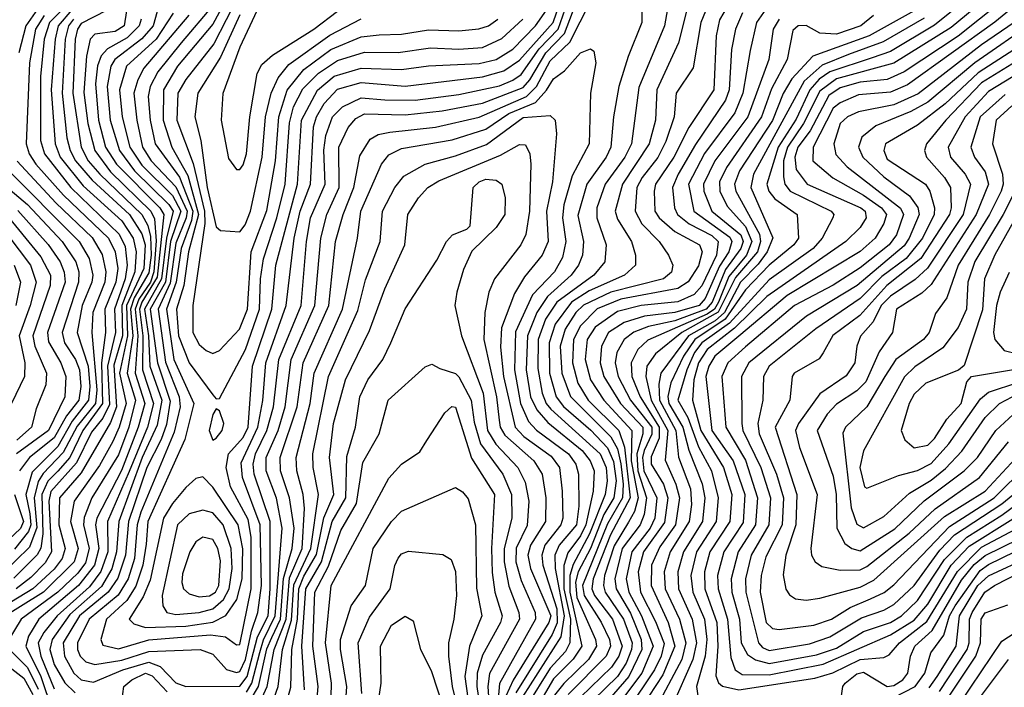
# Model space of a CAD drawing. Extents: x 501367 to 657802, y 482273 to 547541.
# Tile 529 of 656: x 578002 to 580922, y 542453 to 544433. Entities that reach past the tile are written whole.
import ezdxf

# ---------------------------------------------------------------- set-up
doc = ezdxf.new("R2010")
doc.units = 0

msp = doc.modelspace()

# ---------------------------------------------------------------- linework, layer by layer
at = {"layer": '0CON20XD'}
for points in [[(577943.8, 545135), (578022.8, 545162.8), (578084.3, 545154.3), (578105, 545143.3), (578108, 545135), (578088.1, 545081.9), (578071.5, 544985), (578075.8, 544935), (578128.9, 544838.9), (578211.7, 544761.7), (578236.2, 544705), (578220.4, 544655), (578176.1, 544585), (578055.3, 544464.7), (578020.4, 544415), (577999.8, 544335)], [(578250.5, 544585), (578091.1, 544425), (578074.9, 544375.1), (578064.2, 544265), (578064.5, 544075), (578075.6, 544035), (578153.6, 543935), (578297.3, 543797.3), (578315, 543760.6), (578321.3, 543705), (578315.3, 543665), (578283.1, 543575), (578286.7, 543505), (578263.2, 543405), (578268.2, 543291.8), (578248.4, 543251.6), (578215, 543209.3), (578171, 543119), (578095, 543033.4), (578089, 543005), (578096.8, 542855), (578078.1, 542821.9), (578035, 542779.1), (577992, 542745)], [(578749.8, 544555), (578655, 544351.3), (578604.7, 544214.7), (578599.4, 544135), (578621.6, 544021.6), (578645, 543988.5), (578655, 543989.1), (578665, 544002.9), (578674.8, 544035), (578684.5, 544145.5), (578706.8, 544273.2), (578720.1, 544299.9), (578752, 544328), (578874.4, 544405), (578945, 544458.8)], [(578325.7, 544505), (578312.1, 544415), (578285, 544398.5), (578225, 544389.8), (578211.4, 544375), (578200.2, 544325), (578192.5, 544217.5), (578204.6, 544125), (578224.7, 544045), (578272, 543982), (578391.4, 543865), (578402.1, 543842.1), (578407.1, 543777.1), (578400.1, 543685), (578390.2, 543655), (578355.3, 543604.7), (578344.8, 543575), (578352.4, 543495), (578344.3, 543385), (578373.3, 543295), (578353.7, 543225), (578303.8, 543096.2), (578231, 542955), (578227.3, 542935), (578237.5, 542865), (578224.5, 542815), (578176.6, 542755), (578059.5, 542655), (578028.5, 542605), (578020.8, 542575), (578065.2, 542485), (578098.9, 542385)], [(578457.4, 544452.6), (578406.9, 544375), (578319.3, 544295), (578298.4, 544225), (578306.1, 544145), (578329.2, 544055), (578365, 544001.7), (578455, 543911.3), (578479.8, 543865), (578450, 543775), (578434.4, 543655), (578389.5, 543575), (578410.8, 543415), (578448.4, 543301.6), (578437.8, 543232.2), (578422, 543188), (578379.8, 543105), (578324.7, 542945), (578315.7, 542845), (578293.4, 542776.6), (578265.1, 542735), (578179.4, 542665), (578131.3, 542585), (578135.1, 542545), (578163, 542495), (578185, 542474.9), (578221.4, 542468.6), (578308.4, 542505), (578385, 542527.7), (578418.8, 542515), (578465, 542466.6), (578494.6, 542455), (578655, 542456), (578677, 542485), (578707.6, 542602.4), (578739.1, 542665), (578745.3, 542745), (578745.1, 542945), (578698.1, 543085), (578694.7, 543115), (578702, 543145), (578735.1, 543215.1), (578754.9, 543285.1), (578771.3, 543425), (578836.6, 543585), (578852.4, 543775), (578864.7, 543845), (578907.8, 543945), (578904.2, 544045.8), (578910.3, 544089.7), (578929.7, 544145), (578959.5, 544175), (579015, 544201), (579085.3, 544195.3), (579175, 544194.5), (579305, 544211.3), (579425, 544237.2), (579465, 544253.7), (579489.1, 544270.9), (579542.9, 544347.1), (579599.3, 544405), (579634.1, 544505)], [(578503.6, 544446.4), (578370.5, 544289.5), (578352.3, 544255), (578341.2, 544215), (578349.3, 544135), (578366.6, 544055), (578392.6, 544015), (578465, 543937.4), (578498.8, 543865), (578496.3, 543845), (578465, 543770.5), (578448.1, 543651.9), (578413, 543575), (578435, 543417.5), (578474.8, 543315), (578477.9, 543285), (578460.4, 543209.6), (578362, 542972), (578350.5, 542935), (578342.6, 542835), (578324, 542775), (578294.2, 542725.8), (578208.6, 542655), (578174, 542585), (578173.7, 542565), (578182.1, 542545), (578198.8, 542528.8), (578225, 542520.9), (578305, 542533.7), (578385, 542559.5), (578537.5, 542565), (578575, 542551.3), (578615.5, 542505.5), (578645, 542496.9), (578655, 542499.9), (578672, 542535), (578690.1, 542619.9), (578708.9, 542675), (578719.9, 542755), (578715.1, 542935), (578662.8, 543075), (578658.7, 543118.7), (578708.8, 543225), (578723.2, 543303.2), (578732, 543415), (578792.9, 543585), (578816.2, 543785), (578833.8, 543865), (578864.5, 543945), (578873.4, 544115), (578882.4, 544145), (578905.7, 544184.3), (578945, 544226.8), (579015, 544246.9), (579145, 544235.9), (579375, 544263.9), (579438.2, 544281.8), (579485, 544313.6), (579584.4, 544425), (579614.7, 544515.3)], [(578632.8, 544527.2), (578575, 544419.6), (578470.3, 544295), (578428.4, 544225), (578427.4, 544135), (578453.1, 544055), (578501.3, 543971.3), (578532.2, 543855), (578502.9, 543745), (578488.6, 543645), (578467, 543575), (578472.9, 543495), (578505, 543415.7), (578575, 543320), (578585, 543308.6), (578595, 543310), (578672.2, 543455), (578713.3, 543575), (578716.3, 543665), (578725.8, 543724.2), (578765.2, 543845), (578789.3, 543945), (578802.4, 544127.6), (578814.8, 544175.2), (578842, 544228), (578888.2, 544275), (578945, 544311.8), (579025, 544337.2), (579125, 544336.4), (579220.1, 544349.9), (579305, 544346.2), (579375, 544351.2), (579432.3, 544377.7), (579494.2, 544435)], [(578651, 544505), (578578.2, 544361.8), (578494.6, 544255.4), (578471.5, 544215), (578468, 544135), (578517, 544007), (578536.7, 543923.3), (578550.6, 543865), (578550.9, 543829.1), (578516.2, 543585), (578515.9, 543505), (578535, 543469.7), (578555, 543452), (578575, 543443), (578595, 543451.7), (578654, 543515), (578677.8, 543575), (578688.5, 543745), (578735, 543867.5), (578761, 544015), (578770.4, 544145), (578795.5, 544224.5), (578844.8, 544285.2), (578925, 544344.4), (579015, 544382.7), (579068.1, 544388.1), (579135, 544390.7), (579215, 544403), (579305, 544400.6), (579364, 544406), (579392.2, 544415), (579420.2, 544435)], [(578675, 542438.9), (578690.8, 542465), (578714.1, 542555.9), (578725, 542594.2), (578760, 542665), (578780.7, 542925), (578763.5, 543013.5), (578733.2, 543095), (578733.6, 543135), (578768.9, 543215), (578789.5, 543285), (578807.7, 543425), (578878, 543585), (578894.9, 543785), (578913, 543855), (578949.5, 543935), (578948.6, 544055), (578976.8, 544113.2), (578999.5, 544140.5), (579025, 544154.3), (579145, 544150.9), (579255, 544162.4), (579375, 544185.5), (579495, 544231.7), (579515.1, 544254.9), (579562.5, 544335), (579618.1, 544391.9), (579660.9, 544505)], [(579846.2, 544505), (579847.3, 544425), (579806.4, 544323.6), (579779.5, 544235), (579763, 544145), (579755.5, 544055), (579741.1, 544025), (579684.6, 543945), (579657.9, 543852.1), (579674.6, 543775), (579671.3, 543735), (579659.2, 543705), (579637.7, 543675), (579567.5, 543612.5), (579535.8, 543564.2), (579508.3, 543495), (579504.6, 543395), (579517.5, 543315), (579535.7, 543275.7), (579568.7, 543238.7), (579670.8, 543155), (579694, 543125), (579705.5, 543095), (579703.4, 543035), (579681.1, 542935), (579665, 542902), (579628.3, 542851.7), (579615.5, 542814.5), (579616, 542745), (579635.6, 542655), (579633.9, 542585), (579620.5, 542559.5), (579575, 542509.9), (579505, 542396.9)], [(579932.7, 544517.3), (579914.2, 544415), (579838.3, 544231.7), (579817.1, 544065), (579796.9, 544025), (579738.6, 543945), (579713.8, 543875), (579713.4, 543845), (579742, 543765), (579737.2, 543715), (579704.8, 543675), (579595, 543595.1), (579561.8, 543545), (579539.9, 543485), (579538.4, 543398.4), (579551.6, 543325), (579563.7, 543295), (579577.9, 543277.9), (579723.6, 543145), (579741.7, 543105), (579744.4, 543065.6), (579738.7, 543025), (579691.9, 542908.1), (579643.2, 542816.8), (579634.1, 542785), (579634, 542735), (579669, 542575), (579644.1, 542535.9), (579585, 542477.9), (579530.6, 542385)], [(580058.7, 544515), (580022.1, 544425), (579999.2, 544290.8), (579949, 544215), (579943.1, 544145), (579918.3, 544071.7), (579895.2, 544024.8), (579848, 543965), (579832.5, 543935), (579827.1, 543865), (579847.6, 543827.6), (579898.3, 543775), (579926.8, 543735), (579939.3, 543705), (579935, 543684.6), (579911.2, 543665), (579755.2, 543624.8), (579673.9, 543586.1), (579652, 543565), (579619.8, 543515), (579605.4, 543465), (579610, 543385), (579635.9, 543315.9), (579755.4, 543195.4), (579775, 543160.3), (579785.5, 543115.5), (579792.3, 543055), (579789.9, 543015), (579745, 542937.9), (579671.6, 542755), (579676.1, 542725), (579726.3, 542646.3), (579751.3, 542595), (579754.5, 542575), (579741.4, 542545), (579628.6, 542431.4)], [(580129.5, 544520.5), (580077.4, 544432.6), (580068.2, 544385), (580060.7, 544225), (579986.9, 544113.1), (579941.9, 544025), (579887.9, 543945), (579883.7, 543925), (579886.1, 543865), (579898.5, 543845), (579945.4, 543805.4), (580018.3, 543765), (580026.6, 543745), (580015, 543703.4), (579985, 543655.9), (579954.5, 543635.5), (579785, 543604.3), (579715, 543575.1), (579665, 543525.1), (579644.5, 543485), (579641.3, 543415), (579657.8, 543355), (579688.1, 543305), (579778.7, 543215), (579795.7, 543165), (579813.1, 543015), (579754.4, 542905), (579703.3, 542775), (579698.9, 542745), (579706.6, 542725), (579760.7, 542655), (579788.9, 542575), (579779, 542545), (579757.7, 542512.3), (579665, 542423.4)], [(578415.1, 544474.9), (578398.2, 544415), (578365, 544376.1), (578284.7, 544315), (578272.7, 544295), (578262.2, 544235), (578270.6, 544135), (578298, 544045), (578343.1, 543985), (578444.8, 543884.8), (578457.7, 543865), (578437.2, 543785), (578423.2, 543665), (578372, 543575), (578384, 543495), (578388.4, 543405), (578423.5, 543305), (578410.1, 543230.1), (578365.4, 543135), (578296.1, 542945), (578289.7, 542855), (578275.8, 542804.2), (578245, 542752.4), (578150.9, 542669.1), (578098.3, 542595), (578091.4, 542565), (578105, 542520.4), (578136.4, 542466.4), (578166.9, 542436.9)], [(578575, 544475.7), (578480.9, 544365), (578411.9, 544278.1), (578388.9, 544235), (578383.6, 544205), (578388.9, 544135), (578404, 544065), (578476.1, 543966.1), (578515.6, 543865), (578512.2, 543837.8), (578481.2, 543755), (578466.5, 543655), (578438.1, 543575), (578459.5, 543425), (578518.9, 543295), (578492, 543188), (578382.7, 542945), (578377.2, 542877.2), (578367.3, 542815), (578347.2, 542752.8), (578319.8, 542710.2), (578259.4, 542655), (578243.3, 542595), (578248.4, 542578.4), (578295, 542567.1), (578385, 542593.3), (578568.3, 542608.3), (578612.9, 542602.9), (578645, 542579.1), (578655, 542579.6), (578688.8, 542745), (578688.6, 542898.6), (578680.2, 542950.2), (578627.7, 543047.6), (578614.5, 543105), (578622, 543145), (578665, 543193.8), (578679.7, 543225), (578692.5, 543405), (578749.6, 543575), (578762.2, 543705), (578825.7, 543945), (578838.1, 544135), (578885.7, 544224.3), (578935, 544265.7), (579015, 544289.9), (579135, 544285.4), (579215, 544296.7), (579365, 544303.2), (579415, 544315.4), (579465, 544346.2), (579532.4, 544415), (579565, 544461.6)], [(578686, 542414), (578710.8, 542455), (578735, 542566.7), (578749.6, 542600.4), (578775.8, 542655), (578784.6, 542775.4), (578810.6, 542865), (578816.2, 542925), (578802.9, 543015), (578776, 543095), (578774.7, 543135), (578824.9, 543285), (578842.7, 543415), (578919.2, 543585), (578938.6, 543775), (578961.5, 543855), (578993.3, 543935), (579010.9, 544029.1), (579041.3, 544078.7), (579065, 544092.4), (579100.1, 544099.9), (579235, 544114.4), (579365, 544143.9), (579505.6, 544205), (579535.2, 544234.8), (579575, 544311.1), (579633.6, 544366.4), (579695, 544487)], [(579988.5, 544495), (579955.9, 544364.1), (579892, 544225), (579887.8, 544135), (579869.5, 544065), (579790, 543945), (579768.4, 543865), (579775, 543841.2), (579816.8, 543775), (579828.9, 543735), (579828.3, 543705), (579795.9, 543675), (579691.5, 543628.5), (579638.5, 543595), (579590.3, 543529.7), (579572, 543475), (579573.4, 543385), (579593.6, 543315), (579615.4, 543285.4), (579695.6, 543215.6), (579745, 543163.6), (579763.2, 543123.2), (579770.9, 543065), (579764.2, 543015), (579734.9, 542965.1), (579695, 542865.1), (579658.8, 542795), (579651, 542765), (579655, 542719.7), (579709.7, 542595), (579713.3, 542575), (579689.6, 542535), (579615.7, 542464.3), (579576, 542415)], [(580810.9, 544495), (580715, 544416.7), (580585, 544339.3), (580530.2, 544319.8), (580405, 544278.1), (580373.1, 544256.9), (580345.2, 544224.9), (580305, 544138.6), (580251.4, 544055), (580218.3, 543945), (580224, 543925), (580242, 543902), (580308.1, 543855), (580311.6, 543785), (580297.7, 543765), (580225, 543705.1), (580155, 543631.8), (580094.8, 543545.2), (580004.4, 543485), (579971.3, 543435), (579933.7, 543356.3), (579924.1, 543315.9), (579927, 543295), (579969.1, 543225), (579986.7, 543156.7), (580026.6, 543056.6), (580034.5, 543015), (580027.5, 542945), (579970.9, 542855), (579954.3, 542795), (579956.3, 542745), (579996.2, 542655), (580009.5, 542585), (579998.5, 542535), (579936, 542395)], [(580911.8, 544485), (580785.6, 544384.4), (580625, 544279), (580575, 544256.1), (580495, 544248), (580435, 544231), (580401.8, 544208.2), (580346, 544104), (580310.2, 544055), (580300.9, 544025), (580305, 543989.2), (580337.7, 543945), (580497.1, 543875), (580510, 543865), (580512.9, 543845), (580495, 543816.7), (580452, 543775), (580217.7, 543612.3), (580121.9, 543518.1), (580040.7, 543455), (580015.7, 543415), (580001.7, 543365), (579997.8, 543305), (580022.6, 543215), (580089, 543105), (580114.3, 543025), (580108, 542945), (580049.1, 542855), (580033.2, 542795), (580034.5, 542745), (580069.4, 542645), (580072.6, 542575), (580066.5, 542486.5), (580075, 542466), (580086.5, 542456.5), (580135, 542445.5), (580360.4, 542479.6), (580413.9, 542496.1), (580495, 542534.9), (580565, 542541.1), (580580.4, 542549.6), (580611.5, 542585), (580692.3, 542647.7), (580783.2, 542796.8), (580855, 542868.8), (580955, 542921.8)], [(580975, 544493.1), (580894.6, 544425.5), (580635, 544239.7), (580585, 544218.3), (580489.9, 544210.1), (580435, 544187), (580415, 544171.1), (580355.4, 544055), (580354.4, 544015), (580413.9, 543963.9), (580505, 543913.2), (580558.4, 543875), (580572.6, 543855), (580565, 543828.2), (580539.2, 543785), (580495, 543745.7), (580278, 543615), (580135, 543494.2), (580064, 543435), (580045.7, 543405), (580037.3, 543375), (580054.7, 543215), (580118, 543125), (580152.9, 543025), (580147.8, 542942.2), (580090.5, 542855), (580071.8, 542785), (580073.7, 542745), (580101.7, 542655), (580111.2, 542541.2), (580123.8, 542505), (580145, 542491), (580225, 542490), (580385, 542521.6), (580585, 542608.1), (580655, 542651.9), (580695, 542699.5), (580765, 542815), (580818.4, 542871.6), (580947.9, 542952.2)], [(578157.3, 544462.6), (578116.9, 544415), (578107.5, 544375), (578095.6, 544225), (578107.8, 544065), (578122.5, 544025), (578190.6, 543940.6), (578305, 543836.6), (578338.4, 543785), (578347.9, 543745), (578343.3, 543685), (578305, 543585), (578306.8, 543495), (578281.8, 543408.2), (578289.6, 543285), (578271.2, 543238.8), (578185, 543089.3), (578120.4, 543015), (578118.5, 542935), (578137.1, 542865), (578128.4, 542835), (578105, 542803.2), (578041, 542745), (577908.4, 542665)], [(578259.4, 544460.6), (578185, 544422), (578174.1, 544405), (578167.3, 544375), (578160.2, 544215), (578184.4, 544055), (578205.8, 544015), (578239.9, 543975), (578364.4, 543855), (578382.3, 543822.3), (578390.4, 543790.4), (578391.9, 543735), (578385, 543682), (578342, 543608), (578331.4, 543575), (578337.5, 543495), (578320.6, 543385), (578345.5, 543305), (578326, 543225), (578295, 543142.8), (578216, 543015), (578193.6, 542956.4), (578191.6, 542935), (578208.7, 542865), (578197.4, 542822.6), (578175, 542791.8), (578115.9, 542735), (578006.9, 542655), (577964.2, 542585)], [(578074.5, 544445.5), (578049.3, 544405), (578031.5, 544305), (578021.2, 544065), (578030.2, 544035), (578050, 544005), (578132.3, 543912.3), (578265.3, 543785), (578285.7, 543745), (578293.1, 543695), (578287, 543655), (578255.2, 543575), (578256.3, 543505), (578245.3, 543415), (578247.9, 543295), (578189.5, 543215), (578150.8, 543135), (578115.6, 543094.4), (578085.7, 543064.3), (578068.1, 543025), (578071.4, 542908.6), (578064.6, 542865.4), (578054.1, 542845.9), (577985, 542777.1)], [(578655, 544447.8), (578598.3, 544321.7), (578530.5, 544215), (578521.5, 544145), (578539.5, 544075), (578558.7, 543935), (578585, 543819.2), (578597.6, 543807.6), (578655, 543804.2), (578670.6, 543825), (578686.3, 543865), (578721.4, 544025), (578731.5, 544145), (578747.6, 544215), (578769.1, 544260.9), (578800.1, 544299.9), (578922.2, 544387.8), (579015, 544435.4)], [(580146.1, 544453.9), (580124.9, 544405), (580113.4, 544345), (580106.4, 544225), (580095, 544194.8), (580006.5, 544063.5), (579954.9, 543975), (579938.6, 543935), (579944.3, 543875), (579952.7, 543855), (579987.3, 543827.3), (580055, 543793), (580073.5, 543775), (580068.5, 543735), (580025, 543643.5), (580002, 543618), (579954, 543596), (579845, 543585.2), (579775, 543568), (579709.3, 543520.7), (579685.6, 543485), (579679.6, 543425), (579695.3, 543365), (579734.7, 543305), (579817.5, 543215), (579815.5, 543125), (579836.5, 543015), (579825.3, 542974.7), (579807.3, 542942.7), (579765, 542873), (579736.6, 542785), (579733.2, 542755), (579738.1, 542735), (579792.9, 542655), (579818.4, 542585), (579817, 542565), (579801, 542525), (579775, 542485.1), (579703.3, 542415)], [(580215, 544464.4), (580187.1, 544425), (580168.3, 544341.7), (580147.1, 544215), (580123.3, 544156.7), (580033.3, 544036.7), (579985.6, 543945), (580001.7, 543865), (580108.4, 543788.4), (580114.5, 543775), (580105.1, 543745), (580077.8, 543702.2), (580035, 543606.7), (580017.1, 543585), (579945, 543564.3), (579855, 543553.6), (579795, 543534.9), (579748.4, 543505), (579728, 543465), (579724, 543415), (579734.7, 543375), (579784.5, 543295), (579849.8, 543225), (579850.4, 543205), (579832.2, 543145), (579835.5, 543095), (579861.2, 543015), (579854.4, 542965.6), (579842.2, 542935), (579789.1, 542865), (579767.6, 542775), (579771.1, 542745), (579813.3, 542673.3), (579845.1, 542595), (579847.2, 542565), (579808.7, 542485), (579730.9, 542395)], [(580534.1, 544445.9), (580496.3, 544415), (580425, 544390.5), (580375, 544392.8), (580335, 544415.6), (580311.4, 544415), (580295, 544401.2), (580278.4, 544315), (580231.8, 544228.2), (580202.2, 544145), (580097.9, 543995), (580077.3, 543952.7), (580078.5, 543925), (580100.1, 543880.1), (580155, 543819.4), (580173.5, 543775), (580157.3, 543735), (580105, 543671.8), (580075.1, 543595.1), (580063.1, 543575), (580040.7, 543559.3), (579865, 543482.9), (579835.3, 543454.7), (579815.6, 543415), (579817.5, 543375), (579842.8, 543315), (579899, 543225), (579898.4, 543191.6), (579875, 543136.9), (579874.7, 543115), (579911.3, 543055), (579924.3, 543015), (579915, 542941.5), (579852.4, 542855), (579836.3, 542795), (579843.7, 542735), (579888.2, 542648.2), (579913.2, 542583.2), (579904.7, 542545.3), (579885.1, 542504.9), (579804.5, 542385)], [(580655, 544459.5), (580521.2, 544385), (580354.5, 544325.5), (580292, 544258), (580266.1, 544213.9), (580235, 544133.9), (580137.4, 543985), (580122.3, 543945), (580126.5, 543925), (580196.6, 543796.6), (580199.4, 543775), (580190.3, 543745), (580125, 543668.9), (580074.1, 543565.9), (579965.8, 543505), (579887.6, 543442.4), (579861.9, 543405), (579858.8, 543375), (579875.4, 543305), (579924.4, 543215), (579916.4, 543126.4), (579948, 543055), (579958.8, 543015), (579946.7, 542935), (579900.6, 542869.4), (579876.1, 542815), (579875.3, 542755), (579925.6, 542645.6), (579945.4, 542575), (579909.6, 542490.4), (579847.6, 542395)], [(580833.2, 544466.8), (580765, 544410.3), (580595, 544304.3), (580425, 544257.9), (580375, 544221.3), (580327, 544125), (580279.2, 544055), (580267.8, 544015), (580267.2, 543967.2), (580271.6, 543945), (580287.5, 543925), (580408.6, 543865), (580416.8, 543855), (580414.2, 543845), (580381.6, 543785), (580355.2, 543755), (580225, 543661.2), (580107.2, 543532.8), (580024.9, 543475), (580003.9, 543446.1), (579980.6, 543395), (579954.4, 543305), (579983.4, 543253.4), (580015, 543165.8), (580053.5, 543095), (580074.1, 543015), (580067.5, 542945), (580009.5, 542855), (579993.1, 542785), (579998.4, 542735), (580033.1, 542655), (580040.5, 542595), (580035.4, 542545), (580009.9, 542455), (580016.6, 542406.6)], [(578161.4, 544435), (578147.2, 544415), (578137.5, 544375), (578128.1, 544215), (578142.4, 544082.4), (578151.9, 544045), (578167.5, 544015), (578216.8, 543956.8), (578327.9, 543855), (578365, 543798.1), (578374.5, 543765), (578370.1, 543695), (578319.3, 543585), (578322.5, 543495), (578298.6, 543385), (578317.6, 543295), (578297.5, 543225), (578278.2, 543181.8), (578239.4, 543110.6), (578164.1, 543005), (578153, 542945), (578176.1, 542865), (578163.5, 542825), (578073.3, 542735), (577944.4, 542655)], [(578362.2, 544435), (578356.2, 544415), (578320.9, 544379.1), (578263.2, 544346.8), (578244.3, 544325.7), (578233.4, 544296.6), (578226.8, 544243.2), (578236.2, 544135), (578256.4, 544055), (578289.2, 544005), (578417.8, 543875), (578429.3, 543855), (578410.4, 543669.6), (578364.6, 543595.4), (578358.1, 543575), (578367.5, 543495), (578366.7, 543395), (578399.1, 543295), (578381.2, 543225), (578327.1, 543092.9), (578263.2, 542945), (578263.4, 542855), (578243.3, 542796.7), (578208.9, 542751.1), (578113.8, 542665), (578074.1, 542615.9), (578057.2, 542585), (578065.1, 542545), (578105, 542447.9)], [(580254.5, 544435), (580236.9, 544405), (580224, 544315), (580161.3, 544145), (580064.2, 544015), (580029.9, 543945), (580031.4, 543925), (580054.9, 543865), (580140.9, 543795), (580147.5, 543775), (580141.2, 543755), (580095, 543692.4), (580055.5, 543595), (580037.8, 543575), (579945, 543540.4), (579866.7, 543523.3), (579823.4, 543506.6), (579794.5, 543485), (579773.6, 543446.4), (579768.4, 543415), (579777.2, 543375), (579813.3, 543305), (579876.5, 543225), (579876.5, 543203.5), (579854.3, 543155), (579849.2, 543135), (579852.8, 543095), (579892.1, 543015), (579885.6, 542955), (579872.3, 542925), (579817.5, 542855), (579801.1, 542775), (579809.2, 542735), (579846.3, 542665), (579880.6, 542575), (579847.3, 542495), (579772, 542395)], [(580685, 544437.4), (580562.7, 544367.3), (580460.5, 544329.5), (580382, 544298), (580328.7, 544251.3), (580178.8, 543975), (580170.1, 543935), (580236, 543786), (580219.1, 543745), (580192.3, 543707.7), (580140.2, 543655), (580092.3, 543565), (580065, 543540.4), (579985.7, 543495), (579903.7, 543385), (579897.9, 543352.1), (579899.8, 543305), (579948, 543215), (579955.9, 543135.9), (579991.4, 543041.4), (579994.9, 542995), (579988, 542945), (579930.9, 542855), (579913.9, 542795), (579916.3, 542745), (579958.7, 542655), (579977.8, 542585), (579965.6, 542535), (579885.8, 542385)], [(580951.7, 544425), (580855, 544358.8), (580666.4, 544213.6), (580595, 544181.1), (580489.8, 544160.2), (580457.5, 544145), (580435.2, 544125), (580416.5, 544065), (580423.1, 544033.1), (580456.4, 543996.4), (580614.5, 543874.5), (580623.2, 543855), (580602.7, 543795), (580580.5, 543765), (580495, 543697.5), (580415, 543645.8), (580299.8, 543585), (580155, 543463.3), (580101.9, 543415), (580084.9, 543375), (580096.3, 543225), (580155, 543126.8), (580190.8, 543015), (580184.3, 542935), (580132.6, 542855), (580112.3, 542775), (580114.5, 542735), (580136.5, 542655), (580142, 542585), (580160.2, 542550.2), (580184.1, 542534.1), (580225, 542524), (580365, 542549.1), (580425, 542569.5), (580505, 542618.9), (580585, 542645.1), (580617.8, 542665), (580665, 542710.7), (580745, 542831.9), (580811.4, 542898.6), (580915, 542963.7), (581093.6, 543096.4)], [(581012.1, 544427.9), (580834.6, 544305.4), (580695, 544188.2), (580645, 544160.5), (580541.3, 544118.7), (580499.8, 544085), (580489.6, 544055), (580502.3, 544025), (580565, 543967.1), (580640.6, 543910.6), (580665.9, 543875.9), (580669.6, 543855), (580640.4, 543785), (580625, 543762.5), (580485.7, 543644.3), (580336.1, 543553.9), (580164.5, 543415), (580142.4, 543375), (580143.5, 543235), (580146.7, 543215), (580199.8, 543105), (580228.8, 543015), (580223.9, 542935), (580172, 542845), (580154.4, 542775), (580155.3, 542735), (580192.8, 542585), (580205, 542570.5), (580225, 542561.9), (580345, 542581.4), (580405, 542603.1), (580498.7, 542658.7), (580565, 542681.3), (580595, 542699), (580655, 542754.5), (580730.6, 542859.3), (580775, 542904.9), (580915, 542997.6), (581062.5, 543117.5)], [(581014.5, 544385), (580845, 544275.5), (580746.8, 544183.2), (580665, 544120.8), (580569.8, 544065), (580565.2, 544045), (580575, 544019.8), (580689, 543945), (580701.2, 543925), (580715.6, 543875), (580714.7, 543855), (580679.2, 543785), (580630.9, 543725), (580559, 543671.1), (580495, 543606.4), (580363.7, 543516.3), (580225.2, 543405), (580208.3, 543375), (580205.8, 543305), (580191.3, 543235), (580195.3, 543205), (580247, 543085), (580267, 543015), (580263.3, 542935), (580215, 542840), (580201.1, 542785), (580198.2, 542735), (580216.2, 542645), (580235, 542627.4), (580255, 542624.8), (580357.5, 542637.5), (580410, 542655), (580465, 542689.3), (580525, 542714.9), (580565.6, 542734.4), (580595, 542757), (580759.8, 542930.2), (580891.8, 543015), (580989.3, 543110.7)], [(578710.8, 542399.2), (578736.5, 542455), (578756.5, 542565), (578792.6, 542655), (578802.7, 542777.3), (578840.3, 542865), (578846.8, 542983.2), (578842.9, 543025), (578824.4, 543095), (578822.7, 543135), (578864.2, 543295), (578875.3, 543384.7), (578959.9, 543575), (579003.8, 543785), (579013.6, 543865), (579075.6, 544005), (579097.4, 544032.6), (579135, 544051), (579285, 544076.8), (579385, 544108.2), (579453.3, 544155), (579532.1, 544187.9), (579565, 544224.4), (579585, 544257.4), (579618.1, 544281.9), (579665, 544335.3), (579695, 544346.7), (579705, 544340), (579710.7, 544305), (579694.8, 544215.2), (579691, 544065), (579640.4, 543969.6), (579616.2, 543883.8), (579612.3, 543845), (579621.6, 543775), (579612.3, 543727.7), (579588.1, 543685), (579523.3, 543616.7), (579473.1, 543506.9), (579469.4, 543395), (579487, 543295), (579511.4, 543241.4), (579535.2, 543215.2), (579629.7, 543145), (579651.7, 543115), (579659.8, 543085), (579660, 542990), (579653.9, 542935), (579602.5, 542875), (579588.9, 542845), (579589.9, 542805), (579616.5, 542665), (579607, 542603), (579493.6, 542425)], [(581021.3, 544348.7), (580855, 544245.5), (580748.4, 544135), (580691.4, 544065), (580685.8, 544045), (580691, 544025), (580745.1, 543965.1), (580762.6, 543935), (580764.4, 543875), (580759.7, 543855), (580675, 543724.4), (580573.4, 543645), (580494.2, 543555.8), (580414, 543496), (580385.2, 543444.8), (580372.8, 543427.2), (580299.4, 543385), (580293.3, 543375), (580286.1, 543305), (580242.6, 543225), (580306.9, 543025), (580303.8, 542935), (580274.2, 542845), (580266.2, 542786.2), (580273.9, 542743.9), (580285, 542727.1), (580302.9, 542715), (580335, 542711.1), (580375, 542717.5), (580495, 542749.7), (580535, 542771), (580745, 542959.7), (580865, 543034.4), (580980.9, 543159.1)], [(581039.8, 544320.2), (580875, 544220.5), (580806.2, 544145), (580756.2, 544055), (580762.3, 544025), (580806.1, 543975), (580821.8, 543945), (580800.7, 543855), (580694.2, 543695.8), (580657.7, 543662.3), (580585, 543613.6), (580556.9, 543585), (580533.1, 543536.9), (580496, 543494), (580484.8, 543465), (580478.7, 543415), (580452.8, 543377.2), (580375, 543323), (580311.5, 543235), (580303.3, 543215), (580314.7, 543164.7), (580367, 543025), (580348.3, 542865), (580350.8, 542845), (580361.8, 542825), (580380.9, 542810.9), (580435, 542800.2), (580495, 542801.3), (580515, 542810.9), (580640.1, 542909.9), (580717.4, 542982.6), (580848.5, 543075), (580935, 543181.5)], [(580925, 544211.2), (580850.2, 544145), (580823.2, 544055), (580833.8, 544025), (580865, 543981.9), (580875.6, 543945), (580839.2, 543855), (580705, 543647.8), (580677.5, 543622.5), (580602.7, 543575), (580590.5, 543505), (580551.5, 543448.5), (580511.2, 543358.8), (580485, 543332.3), (580425, 543293.1), (580397.1, 543262.9), (580367.7, 543215), (580415, 543079.4), (580423.8, 543025), (580425.8, 542925), (580449, 542879), (580470, 542865), (580495, 542858.1), (580597.3, 542922.7), (580684.2, 543005.8), (580803.5, 543095), (580842.7, 543135), (580896.8, 543215), (580948.3, 543261.7)], [(580945, 544178.2), (580897.8, 544135), (580887.5, 544065), (580916.7, 543975), (580918.8, 543945), (580912.9, 543925), (580878.7, 543855), (580785.8, 543705), (580752.1, 543607.9), (580718, 543562), (580699.3, 543505), (580682.9, 543485), (580600.4, 543425), (580568.4, 543375), (580515, 543285.2), (580451.4, 543225), (580443.6, 543206.4), (580468.5, 542985), (580485, 542936.8), (580505, 542925.9), (580565, 542959.1), (580641.3, 543028.7), (580705, 543067), (580747.9, 543102.1), (580796.6, 543153.4), (580865, 543253.4), (580908.1, 543295), (580945.8, 543314.2)], [(578744.6, 542385.4), (578768.6, 542455), (578781.5, 542565), (578808.1, 542651.9), (578815, 542756.6), (578866, 542865), (578888.8, 543025), (578872.4, 543105), (578871.5, 543145), (578917.9, 543375), (579005, 543570.4), (579028.2, 543661.8), (579071, 543775), (579078, 543865), (579114.9, 543935.1), (579141.1, 543968.9), (579205, 544004.8), (579295, 544029.2), (579386.5, 544063.5), (579495, 544142.7), (579575, 544148.9), (579590.3, 544135), (579594.7, 544095), (579582.5, 543952.5), (579564.1, 543865), (579569.5, 543775), (579551.9, 543735), (579499.3, 543670.7), (579469.4, 543620.6), (579431, 543519), (579428, 543462), (579437.2, 543375), (579471.8, 543225), (579497.2, 543197.2), (579578.6, 543138.6), (579602.7, 543105), (579611.5, 543035), (579612.6, 542955), (579606.6, 542935), (579559.9, 542875), (579550.6, 542845), (579554.1, 542815), (579595, 542685.2), (579596.1, 542643.9), (579580.9, 542609.1), (579473.7, 542436.3)], [(578782.8, 542367.2), (578806.7, 542453.3), (578808.9, 542565), (578826.5, 542655), (578830.4, 542745), (578845, 542782.8), (578882.8, 542847.2), (578904.4, 542955.6), (578933.8, 543025), (578920.6, 543135), (578932.8, 543235), (578968.2, 543365), (579039.2, 543510.8), (579085.5, 543635), (579144.3, 543765), (579153.5, 543855), (579185, 543904.7), (579212.5, 543935), (579245.4, 543955), (579428.5, 544031.5), (579485, 544063.4), (579502.1, 544062.1), (579514.8, 544035), (579518.4, 544005), (579514.4, 543865), (579503.6, 543796.4), (579488.6, 543765), (579410.2, 543665), (579394, 543625), (579381.5, 543565), (579378.4, 543485), (579416.4, 543315), (579423.8, 543245), (579427.2, 543225), (579441.1, 543201.1), (579527.2, 543125), (579552.2, 543085), (579562.4, 543015), (579561.2, 542945), (579517.5, 542875), (579509.4, 542845), (579517, 542805), (579577.2, 542665), (579571.1, 542645), (579465.8, 542474.2), (579443.7, 542426.3)], [(577871.7, 544015), (578025, 543885.3), (578128.5, 543775), (578168.5, 543715), (578177.4, 543685), (578176.9, 543655), (578127.8, 543505), (578135.4, 543475), (578167.7, 543425), (578179.6, 543395), (578183.9, 543345), (578177.4, 543305), (578141.5, 543258.5), (578105, 543192.5), (578031.6, 543135), (578001.3, 543095)], [(577995, 544013.1), (578109.9, 543889.9), (578216.8, 543786.8), (578247.1, 543737.1), (578257.7, 543685), (578254.4, 543655), (578219.3, 543565), (578216.4, 543505), (578231.2, 543335), (578226.7, 543295), (578172.5, 543227.5), (578130.9, 543149.1), (578072.4, 543087.6), (578056.7, 543063.3), (578044.9, 543015.1), (578053.2, 542926.8), (578031.8, 542868.2), (577950.2, 542789.8)], [(577957.3, 543997.3), (578178.3, 543775), (578208.4, 543725), (578219.1, 543675), (578216.6, 543655), (578187.4, 543585), (578172.8, 543505), (578205.3, 543405.3), (578210.2, 543345), (578206.6, 543305), (578158, 543242), (578115, 543167.2), (578039.1, 543090.9), (578021, 543025), (578032.5, 542967.5), (578035.5, 542935), (578028.9, 542915), (577987.1, 542862.9)], [(578846.9, 542445), (578838.9, 542575), (578851, 542745), (578897.2, 542825), (578928.5, 542945), (578969.4, 543015), (578972, 543138), (578998.3, 543225), (579011.1, 543315), (579035.2, 543365), (579079.5, 543425), (579102.9, 543475), (579145, 543575.6), (579239.6, 543720.4), (579267.8, 543775), (579285.7, 543795), (579327.9, 543812.1), (579337.8, 543822.2), (579347.3, 543935), (579365, 543952.5), (579385, 543960.3), (579415, 543957.7), (579432.5, 543945), (579441.7, 543905), (579441, 543855), (579415, 543817.1), (579343, 543747), (579318, 543692), (579298.2, 543625), (579293.1, 543585), (579312.3, 543495), (579377.1, 543325), (579389.6, 543215), (579414.1, 543174.1), (579480, 543105), (579501.7, 543061.7), (579512.6, 543005), (579507.2, 542932.8), (579474.8, 542865.2), (579474.1, 542825), (579489.8, 542769.8), (579530.9, 542675), (579532.2, 542655), (579425.5, 542464.5), (579417.9, 542385)], [(580959.1, 543935), (580919, 543855), (580835, 543716.1), (580813.7, 543655), (580810.2, 543575), (580785, 543520), (580740.2, 543459.8), (580656.7, 543403.3), (580626.5, 543373.5), (580505, 543154.6), (580494.1, 543105), (580507.6, 543047.6), (580515, 543043.3), (580608.9, 543081.1), (580665, 543095.7), (580705, 543116.5), (580757.3, 543175), (580851.7, 543308.3), (580875, 543328.1), (581055, 543387.5)], [(581011.5, 543945), (580893.8, 543736.2), (580863.8, 543665), (580857.1, 543572.9), (580802.9, 543407.1), (580786.6, 543393.4), (580689.4, 543355), (580655, 543322.5), (580639.6, 543295), (580616, 543215), (580627.1, 543187.1), (580655, 543162.9), (580695, 543170.9), (580715, 543191), (580751.3, 543248.7), (580794.3, 543295), (580811, 543359), (580825.3, 543374.7), (580985, 543401.9)], [(577954, 543865), (578065, 543730.2), (578093.5, 543675), (578092.9, 543645), (578041.3, 543495), (578047.4, 543465), (578081.8, 543385), (578080.1, 543349.9), (578051, 543279), (578037.1, 543225), (577993.6, 543186.4)], [(577997.1, 543867.1), (578086.3, 543766.3), (578122.6, 543715), (578134.7, 543684.7), (578136.9, 543655), (578091.7, 543525), (578084.5, 543505), (578087.8, 543477.8), (578124.1, 543415), (578139.1, 543375), (578136.4, 543315), (578087.5, 543215), (577992.4, 543145)], [(577935.4, 543835), (578034.6, 543705), (578051.1, 543655), (578033.3, 543585), (578000.4, 543495), (578017.7, 543415), (578017, 543375), (577977.8, 543295)], [(577985.9, 543705), (578004.6, 543655), (577990.9, 543585)], [(580936.5, 543683.5), (580909.7, 543625), (580899.4, 543585), (580890.6, 543505), (580894.4, 543484.4), (580921.9, 543451.9), (580962.5, 543442.5)], [(578880.2, 542375), (578887.5, 542455), (578871.7, 542575), (578877.9, 542735), (578917.9, 542812.1), (578955, 542917.9), (579001.4, 542998.6), (579019.8, 543120.2), (579068, 543205), (579094.8, 543305), (579205, 543403.1), (579225, 543411.9), (579248.1, 543398.1), (579295, 543383.3), (579305, 543373.9), (579341.1, 543305), (579349.8, 543239.8), (579368.6, 543175), (579435.1, 543085.1), (579460.7, 543025), (579461.3, 542955), (579439, 542865), (579439.1, 542825), (579452.5, 542752.5), (579482.8, 542675), (579484.9, 542655.1), (579396, 542494), (579390.7, 542455), (579394.4, 542395)], [(578575, 543185.7), (578585, 543191.5), (578602.7, 543215), (578607.9, 543235), (578595, 543273.3), (578585, 543278.8), (578575, 543262), (578563.8, 543215), (578575, 543185.7)], [(578924.9, 542385), (578927, 542465), (578909.2, 542585), (578926.5, 542755), (579097.2, 543072.8), (579135, 543114.5), (579188.9, 543151.1), (579209.4, 543185), (579262.6, 543267.4), (579284.1, 543285.9), (579295, 543283.6), (579342.4, 543132.4), (579410.1, 543025), (579401.6, 542865), (579403.7, 542793.7), (579411.7, 542735), (579432.8, 542665), (579428.1, 542645), (579375, 542547.9), (579358.5, 542495), (579357.9, 542455), (579367.1, 542395)], [(578375, 542630.5), (578495, 542634.6), (578575, 542645.9), (578613.7, 542666.3), (578646.6, 542713.4), (578661.6, 542775), (578663.8, 542863.8), (578650.6, 542935), (578575, 543046.1), (578545, 543076.9), (578525, 543071.9), (578495, 543045.4), (578455, 542998), (578429.1, 542955), (578389.1, 542770.9), (578368.9, 542721.1), (578326.5, 542655), (578341, 542641), (578375, 542630.5)], [(578967.3, 542385), (578972.3, 542455), (578953.4, 542565), (578953.8, 542595), (578985.7, 542694.3), (579027.8, 542755), (579050.7, 542865), (579104.9, 542945.1), (579135, 542975.3), (579295, 543045.4), (579315, 543033.2), (579331.9, 543011.9), (579354, 542935), (579357.3, 542747.3), (579372.4, 542665), (579335.9, 542575), (579322.2, 542485), (579336.4, 542385)], [(577986.8, 543025), (578013.4, 542945), (578005, 542924), (577935, 542858.3)], [(578465, 542669), (578535, 542674.7), (578575, 542685.5), (578606.7, 542713.3), (578623.8, 542745), (578632.5, 542805), (578629.2, 542865), (578605.8, 542935), (578575, 542970.7), (578545, 542977.9), (578505, 542967.5), (578470.5, 542935), (578425.2, 542725.2), (578426.9, 542695), (578438.9, 542675), (578465, 542669)], [(578535, 542721), (578565, 542724.5), (578583, 542735), (578593.2, 542755), (578597.9, 542827.9), (578590.3, 542865), (578575, 542891.6), (578545, 542897.9), (578525, 542884.7), (578506.7, 542855), (578485, 542789.4), (578483.3, 542763.3), (578487.8, 542745), (578505, 542730), (578535, 542721)], [(580435, 542400), (580443.8, 542455), (580450.4, 542465), (580485, 542492.8), (580505, 542498.1), (580575, 542455.4), (580595, 542458.6), (580621.6, 542475), (580636.5, 542495), (580643.8, 542545), (580657.1, 542575), (580708.7, 542621.3), (580795, 542770.8), (580833, 542817), (580865, 542844.3), (580966.5, 542893.5)], [(580595, 542423), (580657.4, 542455), (580686.5, 542495), (580704.2, 542555), (580742.4, 542607.6), (580759.9, 542665), (580776.1, 542695), (580850.3, 542799.7), (580875, 542817.5), (580994.9, 542875.1)], [(579016.8, 542435), (579006.5, 542585), (579039.5, 542660.5), (579100.8, 542745), (579115, 542813.8), (579125, 542835.6), (579135, 542848.9), (579155, 542856.4), (579256.9, 542846.9), (579282.2, 542832.2), (579295, 542796.2), (579297.7, 542725), (579290, 542655), (579273.6, 542585), (579273.5, 542545), (579285.1, 542455), (579302.1, 542385)], [(580699.1, 542450.9), (580722.8, 542485), (580779.6, 542575), (580789.4, 542665), (580844.2, 542755), (580875, 542783.8), (580998.6, 542841.4)], [(580729.8, 542440.2), (580811.8, 542565), (580817.6, 542585), (580819.2, 542655), (580827.3, 542675), (580864.7, 542735), (580893.4, 542755), (581053.4, 542836.6)], [(580750.9, 542415), (580838.1, 542545), (580851.6, 542585), (580853.9, 542655), (580865, 542673.7), (580932.4, 542697.6)], [(579065.3, 542404.7), (579074, 542465), (579073.7, 542516.3), (579072.5, 542575), (579105, 542637.1), (579145, 542663.6), (579169.6, 542649.6), (579191.4, 542565), (579223, 542503), (579261.2, 542385)], [(580792.1, 542407.9), (580915, 542590.2), (581030.7, 542665)], [(577972.4, 542565), (578025, 542511.8), (578057, 542447)], [(577942.8, 542535), (578015, 542480.2), (578041.1, 542431.1)], [(580795, 542349.4), (580934.3, 542535.7)], [(578305, 542412), (578311.6, 542455), (578335.2, 542475), (578375, 542495.3), (578395, 542487.3), (578439.3, 542439.3)]]:
    msp.add_lwpolyline(points, dxfattribs=at)

doc.saveas('drawing.dxf')
